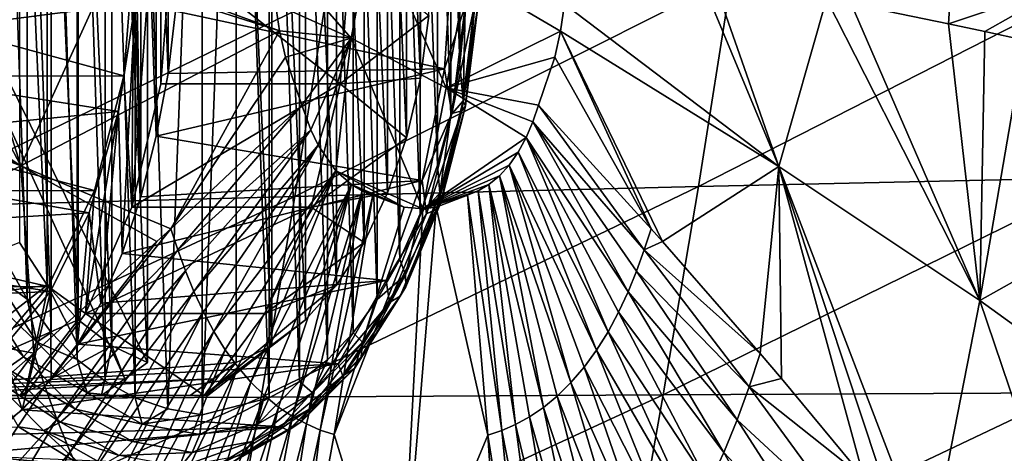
# Model space of a CAD drawing. Header units: metres. Extents: x 26 to 263, y -109 to 109.
# Tile 720 of 771: x 146.13 to 153.79, y 72.4 to 75.77. Entities that reach past the tile are written whole.
import ezdxf

# ---------------------------------------------------------------- set-up
doc = ezdxf.new("R2010")
doc.units = ezdxf.units.M
doc.layers.add('solid_500750', color=7, linetype='CONTINUOUS')

msp = doc.modelspace()

# ---------------------------------------------------------------- linework, layer by layer
at = {"layer": 'solid_500750'}
for points in [[(147.283234, 72.745384, 42.083355), (147.032394, 79.769035, 42.441593), (147.552353, 79.900002, 41.699005)], [(147.283234, 72.745384, 42.083355), (147.552353, 79.900002, 41.699005), (147.552353, 72.699997, 41.699005)], [(147.552353, 79.900002, 41.699005), (147.821472, 79.854614, 41.314659), (147.552353, 72.699997, 41.699005)], [(147.821472, 79.854614, 41.314659), (148.072311, 72.830971, 40.956421), (147.552353, 72.699997, 41.699005)], [(147.821472, 79.854614, 41.314659), (148.073517, 79.767975, 40.9547), (148.072311, 72.830971, 40.956421)], [(143.849686, 79.748184, 39.838833), (147.126297, 79.494133, 42.133141), (147.126297, 73.105865, 42.133141)], [(146.949173, 72.978928, 42.009117), (143.849686, 79.748184, 39.838833), (147.126297, 73.105865, 42.133141)], [(146.949173, 72.978928, 42.009117), (143.849686, 72.851814, 39.838833), (143.849686, 79.748184, 39.838833)], [(147.637466, 79.621071, 41.026134), (144.537979, 79.748184, 38.855854), (144.537979, 72.851814, 38.855854)], [(147.031189, 72.832031, 42.443314), (146.797836, 79.64164, 42.776562), (147.032394, 79.769035, 42.441593)], [(147.283234, 72.745384, 42.083355), (147.031189, 72.832031, 42.443314), (147.032394, 79.769035, 42.441593)], [(148.073517, 79.767975, 40.9547), (148.30687, 72.958359, 40.621452), (148.072311, 72.830971, 40.956421)], [(148.073517, 79.767975, 40.9547), (148.308487, 79.640068, 40.619137), (148.30687, 72.958359, 40.621452)], [(147.637466, 79.621071, 41.026134), (144.537979, 72.851814, 38.855854), (147.81459, 79.494133, 41.150158)], [(146.796219, 72.959938, 42.778877), (146.580246, 79.472977, 43.087311), (146.797836, 79.64164, 42.776562)], [(147.031189, 72.832031, 42.443314), (146.796219, 72.959938, 42.778877), (146.797836, 79.64164, 42.776562)], [(148.308487, 79.640068, 40.619137), (148.52446, 73.127022, 40.310703), (148.30687, 72.958359, 40.621452)], [(148.308487, 79.640068, 40.619137), (148.526367, 79.470894, 40.307964), (148.52446, 73.127022, 40.310703)], [(144.537979, 72.851814, 38.855854), (147.81459, 73.105865, 41.150158), (147.81459, 79.494133, 41.150158)], [(146.578339, 73.129105, 43.09005), (146.379623, 79.263046, 43.37384), (146.580246, 79.472977, 43.087311)], [(146.796219, 72.959938, 42.778877), (146.578339, 73.129105, 43.09005), (146.580246, 79.472977, 43.087311)], [(146.849442, 79.364365, 42.528519), (147.126297, 73.105865, 42.133141), (147.126297, 79.494133, 42.133141)], [(148.091431, 73.235634, 40.75478), (148.091431, 79.364365, 40.75478), (147.81459, 79.494133, 41.150158)], [(147.81459, 73.105865, 41.150158), (148.091431, 73.235634, 40.75478), (147.81459, 79.494133, 41.150158)], [(148.526367, 79.470894, 40.307964), (148.725082, 73.33696, 40.024174), (148.52446, 73.127022, 40.310703)], [(148.526367, 79.470894, 40.307964), (148.727173, 79.260468, 40.021179), (148.725082, 73.33696, 40.024174)], [(146.849442, 79.364365, 42.528519), (146.587326, 79.162148, 42.902863), (146.849442, 73.235634, 42.528519)], [(146.849442, 79.364365, 42.528519), (146.849442, 73.235634, 42.528519), (147.126297, 73.105865, 42.133141)], [(148.353546, 73.437851, 40.380436), (148.353546, 79.162148, 40.380436), (148.091431, 79.364365, 40.75478)], [(148.091431, 73.235634, 40.75478), (148.353546, 73.437851, 40.380436), (148.091431, 79.364365, 40.75478)], [(146.377533, 73.339531, 43.376835), (146.193024, 79.004944, 43.640343), (146.379623, 79.263046, 43.37384)], [(146.578339, 73.129105, 43.09005), (146.377533, 73.339531, 43.376835), (146.379623, 79.263046, 43.37384)], [(148.727173, 79.260468, 40.021179), (148.911697, 73.595055, 39.757671), (148.725082, 73.33696, 40.024174)], [(148.727173, 79.260468, 40.021179), (148.913818, 79.001862, 39.754639), (148.911697, 73.595055, 39.757671)], [(146.587326, 79.162148, 42.902863), (146.3461, 78.892273, 43.247375), (146.587326, 73.437851, 42.902863)], [(146.587326, 79.162148, 42.902863), (146.587326, 73.437851, 42.902863), (146.849442, 73.235634, 42.528519)], [(148.594788, 73.707726, 40.035923), (148.594788, 78.892273, 40.035923), (148.353546, 79.162148, 40.380436)], [(148.353546, 73.437851, 40.380436), (148.594788, 73.707726, 40.035923), (148.353546, 79.162148, 40.380436)], [(146.190887, 73.598145, 43.643375), (146.017761, 78.69239, 43.890629), (146.193024, 79.004944, 43.640343)], [(146.377533, 73.339531, 43.376835), (146.190887, 73.598145, 43.643375), (146.193024, 79.004944, 43.640343)], [(148.913818, 79.001862, 39.754639), (149.086945, 73.907616, 39.507385), (148.911697, 73.595055, 39.757671)], [(148.913818, 79.001862, 39.754639), (149.088928, 78.688766, 39.504551), (149.086945, 73.907616, 39.507385)], [(146.3461, 78.892273, 43.247375), (146.131454, 78.561134, 43.553913), (146.3461, 73.707726, 43.247375)], [(146.3461, 78.892273, 43.247375), (146.3461, 73.707726, 43.247375), (146.587326, 73.437851, 42.902863)], [(148.809418, 74.038872, 39.729385), (148.809418, 78.561134, 39.729385), (148.594788, 78.892273, 40.035923)], [(148.594788, 73.707726, 40.035923), (148.809418, 74.038872, 39.729385), (148.594788, 78.892273, 40.035923)], [(146.190887, 73.598145, 43.643375), (146.015778, 73.911232, 43.893463), (146.017761, 78.69239, 43.890629)], [(149.088928, 78.688766, 39.504551), (149.244827, 74.26046, 39.28191), (149.086945, 73.907616, 39.507385)], [(149.088928, 78.688766, 39.504551), (149.246552, 78.335396, 39.279446), (149.244827, 74.26046, 39.28191)], [(146.131454, 78.561134, 43.553913), (146.131454, 74.038872, 43.553913), (146.3461, 73.707726, 43.247375)], [(148.992401, 74.423447, 39.468067), (148.992401, 78.176552, 39.468067), (148.809418, 78.561134, 39.729385)], [(148.809418, 74.038872, 39.729385), (148.992401, 74.423447, 39.468067), (148.809418, 78.561134, 39.729385)], [(149.246552, 78.335396, 39.279446), (149.379089, 74.638908, 39.090168), (149.244827, 74.26046, 39.28191)], [(149.246552, 78.335396, 39.279446), (149.380478, 77.956482, 39.088169), (149.379089, 74.638908, 39.090168)], [(147.074417, 74.392235, 36.976883), (147.074417, 78.207764, 36.976883), (147.03157, 76.700912, 37.038086)], [(147.194778, 74.86454, 36.804989), (147.194778, 77.735458, 36.804989), (147.074417, 78.207764, 36.976883)], [(147.074417, 74.392235, 36.976883), (147.194778, 74.86454, 36.804989), (147.074417, 78.207764, 36.976883)], [(149.139389, 74.852356, 39.258133), (149.139389, 77.747643, 39.258133), (148.992401, 78.176552, 39.468067)], [(148.992401, 74.423447, 39.468067), (149.139389, 74.852356, 39.258133), (148.992401, 78.176552, 39.468067)], [(149.380478, 77.956482, 39.088169), (149.483475, 75.028267, 38.941086), (149.379089, 74.638908, 39.090168)], [(149.380478, 77.956482, 39.088169), (149.484543, 77.566757, 38.939556), (149.483475, 75.028267, 38.941086)], [(149.246948, 75.315475, 39.104538), (149.246948, 77.284523, 39.104538), (149.139389, 77.747643, 39.258133)], [(149.139389, 74.852356, 39.258133), (149.246948, 75.315475, 39.104538), (149.139389, 77.747643, 39.258133)], [(147.286209, 75.352303, 36.674412), (147.286209, 77.247696, 36.674412), (147.194778, 77.735458, 36.804989)], [(147.194778, 74.86454, 36.804989), (147.286209, 75.352303, 36.674412), (147.194778, 77.735458, 36.804989)], [(149.484543, 77.566757, 38.939556), (149.553925, 75.423988, 38.840469), (149.483475, 75.028267, 38.941086)], [(149.484543, 77.566757, 38.939556), (149.554688, 77.170815, 38.83939), (149.553925, 75.423988, 38.840469)], [(147.003922, 74.312241, 37.077572), (147.230118, 77.328651, 36.754532), (147.230118, 75.271347, 36.754532)], [(147.020493, 76.300003, 37.053886), (147.230118, 77.328651, 36.754532), (147.003922, 74.312241, 37.077572)], [(147.230118, 75.271347, 36.754532), (147.230118, 77.328651, 36.754532), (147.307281, 76.300003, 36.64431)], [(147.286209, 75.352303, 36.674412), (147.344299, 75.836975, 36.59145), (147.286209, 77.247696, 36.674412)], [(149.246948, 75.315475, 39.104538), (149.3125, 75.801857, 39.010906), (149.246948, 77.284523, 39.104538)], [(149.554688, 77.170815, 38.83939), (149.59581, 75.851532, 38.780659), (149.553925, 75.423988, 38.840469)], [(147.074417, 74.392235, 36.976883), (147.03157, 76.700912, 37.038086), (147.03157, 75.899086, 37.038086)], [(148.708847, 75.625114, 43.685753), (148.87793, 76.51976, 43.45182), (148.098587, 76.324852, 44.522816)], [(149.446243, 75.24147, 42.637482), (148.87793, 76.51976, 43.45182), (148.708847, 75.625114, 43.685753)], [(149.446243, 75.24147, 42.637482), (149.605499, 76.110016, 42.421745), (148.87793, 76.51976, 43.45182)], [(146.942444, 75.333557, 37.165371), (143.33783, 75.331505, 34.642117), (143.416229, 76.300003, 34.530151)], [(146.942444, 75.333557, 37.165371), (143.416229, 76.300003, 34.530151), (147.020493, 76.300003, 37.053886)], [(144.061432, 76.300003, 34.920883), (144.010376, 75.510048, 34.993793), (147.03157, 75.899086, 37.038086)], [(146.942444, 75.333557, 37.165371), (147.020493, 76.300003, 37.053886), (147.003922, 74.312241, 37.077572)], [(148.623489, 75.271492, 37.73011), (147.230118, 75.271347, 36.754532), (147.307281, 76.300003, 36.64431)], [(148.700638, 76.300003, 37.619942), (148.623489, 75.271492, 37.73011), (147.307281, 76.300003, 36.64431)], [(149.435486, 75.387665, 38.137901), (149.494446, 76.300003, 38.053696), (147.344299, 75.836975, 36.59145)], [(148.121704, 75.89077, 44.487541), (148.708847, 75.625114, 43.685753), (148.098587, 76.324852, 44.522816)], [(149.3125, 75.801857, 39.010906), (148.623489, 75.271492, 37.73011), (148.700638, 76.300003, 37.619942)], [(149.594162, 75.873993, 38.180653), (149.494446, 76.300003, 38.053696), (149.435486, 75.387665, 38.137901)], [(151.407791, 74.472885, 20.864246), (151.665802, 76.097786, 20.475302), (154.83905, 76.224197, 22.354902)], [(154.570221, 74.544395, 22.76399), (151.407791, 74.472885, 20.864246), (154.83905, 76.224197, 22.354902)], [(153.376434, 76.142204, 36.283344), (152.595169, 75.893646, 37.656311), (153.352081, 75.736374, 36.31599)], [(153.376434, 76.142204, 36.283344), (153.352081, 75.736374, 36.31599), (154.293945, 76.054497, 34.579254)], [(146.813904, 76.109787, 46.184196), (145.728561, 75.933609, 47.520405), (146.142136, 74.632904, 46.981846)], [(146.813904, 76.109787, 46.184196), (146.142136, 74.632904, 46.981846), (148.153107, 75.683929, 44.442444)], [(146.937454, 76.130157, 46.028282), (146.813904, 76.109787, 46.184196), (148.153107, 75.683929, 44.442444)], [(146.937454, 76.130157, 46.028282), (148.153107, 75.683929, 44.442444), (148.121704, 75.89077, 44.487541)], [(148.270218, 74.396049, 19.016621), (148.516693, 75.959869, 18.645807), (151.665802, 76.097786, 20.475302)], [(151.407791, 74.472885, 20.864246), (148.270218, 74.396049, 19.016621), (151.665802, 76.097786, 20.475302)], [(150.335052, 75.679855, 41.32629), (149.605499, 76.110016, 42.421745), (149.446243, 75.24147, 42.637482)], [(150.335052, 75.679855, 41.32629), (150.367462, 75.890793, 41.280262), (149.605499, 76.110016, 42.421745)], [(151.412018, 76.129822, 39.637611), (150.367462, 75.890793, 41.280262), (152.033691, 74.629646, 38.567822)], [(151.514587, 76.109779, 39.470909), (151.412018, 76.129822, 39.637611), (152.033691, 74.629646, 38.567822)], [(152.402267, 75.932922, 37.988422), (151.514587, 76.109779, 39.470909), (152.033691, 74.629646, 38.567822)], [(154.293945, 76.054497, 34.579254), (153.352081, 75.736374, 36.31599), (153.633209, 75.676636, 35.802258)], [(154.293945, 76.054497, 34.579254), (153.633209, 75.676636, 35.802258), (153.942078, 75.61013, 35.227203)], [(145.138885, 74.313362, 17.206718), (145.372818, 75.810387, 16.853996), (148.516693, 75.959869, 18.645807)], [(148.270218, 74.396049, 19.016621), (145.138885, 74.313362, 17.206718), (148.516693, 75.959869, 18.645807)], [(145.728561, 75.933609, 47.520405), (145.478394, 75.893677, 47.820168), (146.142136, 74.632904, 46.981846)], [(152.402267, 75.932922, 37.988422), (152.033691, 74.629646, 38.567822), (153.59584, 73.588974, 35.749996)], [(152.595169, 75.893646, 37.656311), (152.402267, 75.932922, 37.988422), (153.59584, 73.588974, 35.749996)], [(144.010376, 75.510048, 34.993793), (146.9021, 75.057098, 37.222977), (147.03157, 75.899086, 37.038086)], [(145.478394, 75.893677, 47.820168), (144.484131, 75.737396, 48.982582), (146.142136, 74.632904, 46.981846)], [(146.929535, 73.953941, 37.183804), (147.03157, 75.899086, 37.038086), (146.9021, 75.057098, 37.222977)], [(146.929535, 73.953941, 37.183804), (147.074417, 74.392235, 36.976883), (147.03157, 75.899086, 37.038086)], [(149.435486, 75.387665, 38.137901), (147.344299, 75.836975, 36.59145), (147.286209, 75.352303, 36.674412)], [(148.121704, 75.89077, 44.487541), (148.153107, 75.683929, 44.442444), (148.708847, 75.625114, 43.685753)], [(149.492554, 75.040596, 38.32576), (149.594162, 75.873993, 38.180653), (149.435486, 75.387665, 38.137901)], [(149.667877, 75.881424, 38.318604), (149.594162, 75.873993, 38.180653), (149.492554, 75.040596, 38.32576)], [(149.568054, 75.062569, 38.461182), (149.667877, 75.881424, 38.318604), (149.492554, 75.040596, 38.32576)], [(149.580276, 75.139931, 38.760418), (149.553925, 75.423988, 38.840469), (149.59581, 75.851532, 38.780659)], [(149.695343, 75.893005, 38.472332), (149.667877, 75.881424, 38.318604), (149.568054, 75.062569, 38.461182)], [(149.598282, 75.096802, 38.610962), (149.695343, 75.893005, 38.472332), (149.568054, 75.062569, 38.461182)], [(149.580276, 75.139931, 38.760418), (149.59581, 75.851532, 38.780659), (149.673874, 75.907593, 38.626755)], [(149.580276, 75.139931, 38.760418), (149.673874, 75.907593, 38.626755), (149.598282, 75.096802, 38.610962)], [(149.673874, 75.907593, 38.626755), (149.695343, 75.893005, 38.472332), (149.598282, 75.096802, 38.610962)], [(152.033691, 74.629646, 38.567822), (150.367462, 75.890793, 41.280262), (150.335052, 75.679855, 41.32629)], [(153.352081, 75.736374, 36.31599), (152.595169, 75.893646, 37.656311), (153.59584, 73.588974, 35.749996)], [(149.246948, 75.315475, 39.104538), (148.623489, 75.271492, 37.73011), (149.3125, 75.801857, 39.010906)], [(144.484131, 75.737396, 48.982582), (144.091232, 75.676682, 49.429676), (146.142136, 74.632904, 46.981846)], [(147.307358, 74.145653, 45.500019), (148.153107, 75.683929, 44.442444), (146.142136, 74.632904, 46.981846)], [(147.307358, 74.145653, 45.500019), (148.198547, 75.479012, 44.377811), (148.153107, 75.683929, 44.442444)], [(148.153107, 75.683929, 44.442444), (148.198547, 75.479012, 44.377811), (148.708847, 75.625114, 43.685753)], [(153.633209, 75.676636, 35.802258), (153.352081, 75.736374, 36.31599), (153.59584, 73.588974, 35.749996)], [(144.091232, 75.676682, 49.429676), (143.642822, 75.608093, 49.931808), (146.142136, 74.632904, 46.981846)], [(143.642822, 75.608093, 49.931808), (144.028717, 73.591438, 49.413288), (146.142136, 74.632904, 46.981846)], [(148.198547, 75.479012, 44.377811), (148.325974, 75.104393, 44.198002), (148.708847, 75.625114, 43.685753)], [(148.325974, 75.104393, 44.198002), (148.395721, 74.914566, 44.098148), (148.708847, 75.625114, 43.685753)], [(148.395721, 74.914566, 44.098148), (148.452637, 74.794411, 44.016644), (148.708847, 75.625114, 43.685753)], [(148.452637, 74.794411, 44.016644), (148.590378, 74.595474, 43.819786), (148.708847, 75.625114, 43.685753)], [(149.266891, 74.300468, 42.851791), (148.708847, 75.625114, 43.685753), (148.590378, 74.595474, 43.819786)], [(149.266891, 74.300468, 42.851791), (149.446243, 75.24147, 42.637482), (148.708847, 75.625114, 43.685753)], [(150.290619, 75.479034, 41.390022), (150.335052, 75.679855, 41.32629), (149.446243, 75.24147, 42.637482)], [(151.041855, 74.143967, 40.166267), (150.335052, 75.679855, 41.32629), (150.290619, 75.479034, 41.390022)], [(151.129776, 74.045349, 40.0205), (152.033691, 74.629646, 38.567822), (150.335052, 75.679855, 41.32629)], [(151.041855, 74.143967, 40.166267), (151.129776, 74.045349, 40.0205), (150.335052, 75.679855, 41.32629)], [(153.633209, 75.676636, 35.802258), (153.59584, 73.588974, 35.749996), (153.942078, 75.61013, 35.227203)], [(153.59584, 73.588974, 35.749996), (155.367538, 74.581467, 32.359776), (153.942078, 75.61013, 35.227203)], [(144.010376, 75.510048, 34.993793), (143.859787, 74.759712, 35.208866), (146.9021, 75.057098, 37.222977)], [(147.307358, 74.145653, 45.500019), (148.325974, 75.104393, 44.198002), (148.198547, 75.479012, 44.377811)], [(150.165192, 75.104424, 41.571278), (150.290619, 75.479034, 41.390022), (149.446243, 75.24147, 42.637482)], [(151.041855, 74.143967, 40.166267), (150.290619, 75.479034, 41.390022), (150.165192, 75.104424, 41.571278)], [(149.435486, 75.387665, 38.137901), (147.286209, 75.352303, 36.674412), (147.194778, 74.86454, 36.804989)], [(149.261551, 74.52108, 38.386292), (149.435486, 75.387665, 38.137901), (147.194778, 74.86454, 36.804989)], [(149.492554, 75.040596, 38.32576), (149.435486, 75.387665, 38.137901), (149.261551, 74.52108, 38.386292)], [(149.580276, 75.139931, 38.760418), (149.483475, 75.028267, 38.941086), (149.553925, 75.423988, 38.840469)], [(146.714447, 74.442543, 37.490986), (143.108871, 74.438927, 34.969105), (143.33783, 75.331505, 34.642117)], [(146.714447, 74.442543, 37.490986), (143.33783, 75.331505, 34.642117), (146.942444, 75.333557, 37.165371)], [(146.942444, 75.333557, 37.165371), (147.003922, 74.312241, 37.077572), (146.643906, 73.486687, 37.591721)], [(146.714447, 74.442543, 37.490986), (146.942444, 75.333557, 37.165371), (146.643906, 73.486687, 37.591721)], [(149.139389, 74.852356, 39.258133), (148.623489, 75.271492, 37.73011), (149.246948, 75.315475, 39.104538)], [(148.623489, 75.271492, 37.73011), (147.003922, 74.312241, 37.077572), (147.230118, 75.271347, 36.754532)], [(148.623489, 75.271492, 37.73011), (148.397263, 74.312149, 38.053204), (147.003922, 74.312241, 37.077572)], [(149.139389, 74.852356, 39.258133), (148.397263, 74.312149, 38.053204), (148.623489, 75.271492, 37.73011)], [(150.068054, 74.853737, 41.709694), (149.446243, 75.24147, 42.637482), (149.266891, 74.300468, 42.851791)], [(150.120132, 74.977005, 41.635536), (150.165192, 75.104424, 41.571278), (149.446243, 75.24147, 42.637482)], [(150.068054, 74.853737, 41.709694), (150.120132, 74.977005, 41.635536), (149.446243, 75.24147, 42.637482)], [(147.363068, 73.982239, 45.420601), (148.325974, 75.104393, 44.198002), (147.307358, 74.145653, 45.500019)], [(147.363068, 73.982239, 45.420601), (148.395721, 74.914566, 44.098148), (148.325974, 75.104393, 44.198002)], [(149.598282, 75.096802, 38.610962), (149.568054, 75.062569, 38.461182), (149.372742, 74.297791, 38.740101)], [(149.408371, 74.35318, 38.882168), (149.598282, 75.096802, 38.610962), (149.372742, 74.297791, 38.740101)], [(149.397186, 74.422974, 39.0219), (149.483475, 75.028267, 38.941086), (149.580276, 75.139931, 38.760418)], [(149.397186, 74.422974, 39.0219), (149.580276, 75.139931, 38.760418), (149.408371, 74.35318, 38.882168)], [(149.580276, 75.139931, 38.760418), (149.598282, 75.096802, 38.610962), (149.408371, 74.35318, 38.882168)], [(150.986282, 73.980301, 40.245762), (150.165192, 75.104424, 41.571278), (150.120132, 74.977005, 41.635536)], [(150.986282, 73.980301, 40.245762), (151.041855, 74.143967, 40.166267), (150.165192, 75.104424, 41.571278)], [(143.859787, 74.759712, 35.208866), (146.67244, 74.268661, 37.550976), (146.9021, 75.057098, 37.222977)], [(146.764526, 73.568214, 37.419453), (146.9021, 75.057098, 37.222977), (146.67244, 74.268661, 37.550976)], [(146.764526, 73.568214, 37.419453), (146.929535, 73.953941, 37.183804), (146.9021, 75.057098, 37.222977)], [(149.293793, 74.262238, 38.609634), (149.492554, 75.040596, 38.32576), (149.261551, 74.52108, 38.386292)], [(149.568054, 75.062569, 38.461182), (149.492554, 75.040596, 38.32576), (149.293793, 74.262238, 38.609634)], [(149.372742, 74.297791, 38.740101), (149.568054, 75.062569, 38.461182), (149.293793, 74.262238, 38.609634)], [(149.397186, 74.422974, 39.0219), (149.379089, 74.638908, 39.090168), (149.483475, 75.028267, 38.941086)], [(150.861053, 73.654961, 40.423691), (150.120132, 74.977005, 41.635536), (150.068054, 74.853737, 41.709694)], [(150.986282, 73.980301, 40.245762), (150.120132, 74.977005, 41.635536), (150.926956, 73.816772, 40.330143)], [(150.926956, 73.816772, 40.330143), (150.120132, 74.977005, 41.635536), (150.861053, 73.654961, 40.423691)], [(149.261551, 74.52108, 38.386292), (147.194778, 74.86454, 36.804989), (147.074417, 74.392235, 36.976883)], [(147.421997, 73.818886, 45.336086), (148.395721, 74.914566, 44.098148), (147.363068, 73.982239, 45.420601)], [(147.487289, 73.657249, 45.242271), (148.395721, 74.914566, 44.098148), (147.421997, 73.818886, 45.336086)], [(147.487289, 73.657249, 45.242271), (148.452637, 74.794411, 44.016644), (148.395721, 74.914566, 44.098148)], [(148.992401, 74.423447, 39.468067), (148.397263, 74.312149, 38.053204), (149.139389, 74.852356, 39.258133)], [(150.00647, 74.739197, 41.79744), (150.068054, 74.853737, 41.709694), (149.266891, 74.300468, 42.851791)], [(150.705338, 73.34481, 40.644905), (150.068054, 74.853737, 41.709694), (150.00647, 74.739197, 41.79744)], [(150.861053, 73.654961, 40.423691), (150.068054, 74.853737, 41.709694), (150.787308, 73.496864, 40.528381)], [(150.787308, 73.496864, 40.528381), (150.068054, 74.853737, 41.709694), (150.705338, 73.34481, 40.644905)], [(147.560364, 73.499321, 45.137291), (148.452637, 74.794411, 44.016644), (147.487289, 73.657249, 45.242271)], [(147.641739, 73.34742, 45.020542), (148.452637, 74.794411, 44.016644), (147.560364, 73.499321, 45.137291)], [(147.641739, 73.34742, 45.020542), (148.590378, 74.595474, 43.819786), (148.452637, 74.794411, 44.016644)], [(143.859787, 74.759712, 35.208866), (143.617188, 74.086609, 35.555317), (146.67244, 74.268661, 37.550976)], [(149.937332, 74.639381, 41.896122), (150.00647, 74.739197, 41.79744), (149.266891, 74.300468, 42.851791)], [(150.615555, 73.201363, 40.77277), (150.00647, 74.739197, 41.79744), (149.937332, 74.639381, 41.896122)], [(150.705338, 73.34481, 40.644905), (150.00647, 74.739197, 41.79744), (150.615555, 73.201363, 40.77277)], [(146.242172, 73.178787, 46.786938), (146.142136, 74.632904, 46.981846), (144.028717, 73.591438, 49.413288)], [(147.198578, 74.045296, 45.63483), (147.307358, 74.145653, 45.500019), (146.142136, 74.632904, 46.981846)], [(146.242172, 73.178787, 46.786938), (147.198578, 74.045296, 45.63483), (146.142136, 74.632904, 46.981846)], [(149.397186, 74.422974, 39.0219), (149.244827, 74.26046, 39.28191), (149.379089, 74.638908, 39.090168)], [(149.861557, 74.555603, 42.004395), (149.937332, 74.639381, 41.896122), (149.266891, 74.300468, 42.851791)], [(150.416992, 72.94986, 41.056351), (149.937332, 74.639381, 41.896122), (149.861557, 74.555603, 42.004395)], [(150.615555, 73.201363, 40.77277), (149.937332, 74.639381, 41.896122), (150.518982, 73.068977, 40.910568)], [(150.518982, 73.068977, 40.910568), (149.937332, 74.639381, 41.896122), (150.416992, 72.94986, 41.056351)], [(151.129776, 74.045349, 40.0205), (151.888306, 73.175323, 38.722454), (152.033691, 74.629646, 38.567822)], [(151.888306, 73.175323, 38.722454), (152.052475, 72.982216, 38.431396), (152.033691, 74.629646, 38.567822)], [(153.200455, 71.57766, 36.282059), (153.59584, 73.588974, 35.749996), (152.033691, 74.629646, 38.567822)], [(152.932068, 71.915131, 36.803635), (153.200455, 71.57766, 36.282059), (152.033691, 74.629646, 38.567822)], [(152.694641, 72.208839, 37.254925), (152.932068, 71.915131, 36.803635), (152.033691, 74.629646, 38.567822)], [(152.052475, 72.982216, 38.431396), (152.694641, 72.208839, 37.254925), (152.033691, 74.629646, 38.567822)], [(147.731079, 73.204117, 44.892586), (148.590378, 74.595474, 43.819786), (147.641739, 73.34742, 45.020542)], [(147.827423, 73.071854, 44.754852), (148.590378, 74.595474, 43.819786), (147.731079, 73.204117, 44.892586)], [(147.929428, 72.95285, 44.60931), (148.590378, 74.595474, 43.819786), (147.827423, 73.071854, 44.754852)], [(147.929428, 72.95285, 44.60931), (148.710693, 74.489067, 43.648205), (148.590378, 74.595474, 43.819786)], [(148.590378, 74.595474, 43.819786), (149.119934, 74.311836, 43.061932), (149.266891, 74.300468, 42.851791)], [(148.590378, 74.595474, 43.819786), (148.710693, 74.489067, 43.648205), (149.119934, 74.311836, 43.061932)], [(149.780182, 74.489029, 42.120808), (149.861557, 74.555603, 42.004395), (149.266891, 74.300468, 42.851791)], [(150.203278, 72.757126, 41.362469), (149.861557, 74.555603, 42.004395), (149.780182, 74.489029, 42.120808)], [(150.416992, 72.94986, 41.056351), (149.861557, 74.555603, 42.004395), (150.311218, 72.845612, 41.207771)], [(150.311218, 72.845612, 41.207771), (149.861557, 74.555603, 42.004395), (150.203278, 72.757126, 41.362469)], [(151.134155, 72.853706, 21.265764), (151.407791, 74.472885, 20.864246), (154.570221, 74.544395, 22.76399)], [(154.283676, 72.869926, 23.182903), (151.134155, 72.853706, 21.265764), (154.570221, 74.544395, 22.76399)], [(153.59584, 73.588974, 35.749996), (155.015427, 72.561562, 32.882172), (155.367538, 74.581467, 32.359776)], [(149.261551, 74.52108, 38.386292), (147.074417, 74.392235, 36.976883), (146.929535, 73.953941, 37.183804)], [(148.981384, 73.743698, 38.786411), (149.261551, 74.52108, 38.386292), (146.929535, 73.953941, 37.183804)], [(148.035431, 72.848694, 44.458282), (148.710693, 74.489067, 43.648205), (147.929428, 72.95285, 44.60931)], [(148.008514, 72.837921, 19.399996), (148.270218, 74.396049, 19.016621), (151.407791, 74.472885, 20.864246)], [(151.134155, 72.853706, 21.265764), (148.008514, 72.837921, 19.399996), (151.407791, 74.472885, 20.864246)], [(148.143768, 72.760277, 44.304096), (148.710693, 74.489067, 43.648205), (148.035431, 72.848694, 44.458282)], [(148.252884, 72.687416, 44.14888), (148.710693, 74.489067, 43.648205), (148.143768, 72.760277, 44.304096)], [(148.252884, 72.687416, 44.14888), (148.794098, 74.440979, 43.529301), (148.710693, 74.489067, 43.648205)], [(148.710693, 74.489067, 43.648205), (148.877594, 74.405716, 43.410229), (149.119934, 74.311836, 43.061932)], [(148.710693, 74.489067, 43.648205), (148.794098, 74.440979, 43.529301), (148.877594, 74.405716, 43.410229)], [(149.293793, 74.262238, 38.609634), (149.261551, 74.52108, 38.386292), (148.981384, 73.743698, 38.786411)], [(149.696991, 74.440933, 42.239849), (149.780182, 74.489029, 42.120808), (149.266891, 74.300468, 42.851791)], [(149.986359, 72.625381, 41.67345), (149.780182, 74.489029, 42.120808), (149.696991, 74.440933, 42.239849)], [(150.203278, 72.757126, 41.362469), (149.780182, 74.489029, 42.120808), (150.094635, 72.684204, 41.518246)], [(150.094635, 72.684204, 41.518246), (149.780182, 74.489029, 42.120808), (149.986359, 72.625381, 41.67345)], [(146.354279, 73.69593, 38.005344), (142.747284, 73.691666, 35.485508), (143.108871, 74.438927, 34.969105)], [(146.354279, 73.69593, 38.005344), (143.108871, 74.438927, 34.969105), (146.714447, 74.442543, 37.490986)], [(144.889282, 72.821808, 17.570807), (145.138885, 74.313362, 17.206718), (148.270218, 74.396049, 19.016621)], [(148.008514, 72.837921, 19.399996), (144.889282, 72.821808, 17.570807), (148.270218, 74.396049, 19.016621)], [(146.354279, 73.69593, 38.005344), (146.714447, 74.442543, 37.490986), (146.643906, 73.486687, 37.591721)], [(148.361588, 72.628654, 43.994198), (148.794098, 74.440979, 43.529301), (148.252884, 72.687416, 44.14888)], [(148.469147, 72.581131, 43.840954), (148.794098, 74.440979, 43.529301), (148.361588, 72.628654, 43.994198)], [(148.809418, 74.038872, 39.729385), (148.397263, 74.312149, 38.053204), (148.992401, 74.423447, 39.468067)], [(148.469147, 72.581131, 43.840954), (148.877594, 74.405716, 43.410229), (148.794098, 74.440979, 43.529301)], [(148.576447, 72.545334, 43.688187), (148.877594, 74.405716, 43.410229), (148.469147, 72.581131, 43.840954)], [(148.576447, 72.545334, 43.688187), (149.119934, 74.311836, 43.061932), (148.877594, 74.405716, 43.410229)], [(149.132599, 73.78804, 39.399776), (149.244827, 74.26046, 39.28191), (149.397186, 74.422974, 39.0219)], [(149.132599, 73.78804, 39.399776), (149.397186, 74.422974, 39.0219), (149.133942, 73.694649, 39.274094)], [(149.397186, 74.422974, 39.0219), (149.408371, 74.35318, 38.882168), (149.133942, 73.694649, 39.274094)], [(149.613617, 74.405678, 42.359035), (149.696991, 74.440933, 42.239849), (149.266891, 74.300468, 42.851791)], [(149.369232, 74.311821, 42.705902), (149.613617, 74.405678, 42.359035), (149.266891, 74.300468, 42.851791)], [(149.772095, 72.541824, 41.980263), (149.613617, 74.405678, 42.359035), (149.369232, 74.311821, 42.705902)], [(149.879044, 72.577827, 41.827065), (149.696991, 74.440933, 42.239849), (149.613617, 74.405678, 42.359035)], [(149.879044, 72.577827, 41.827065), (149.613617, 74.405678, 42.359035), (149.772095, 72.541824, 41.980263)], [(149.986359, 72.625381, 41.67345), (149.696991, 74.440933, 42.239849), (149.879044, 72.577827, 41.827065)], [(148.397263, 74.312149, 38.053204), (146.643906, 73.486687, 37.591721), (147.003922, 74.312241, 37.077572)], [(148.397263, 74.312149, 38.053204), (148.037155, 73.486481, 38.567493), (146.643906, 73.486687, 37.591721)], [(148.809418, 74.038872, 39.729385), (148.037155, 73.486481, 38.567493), (148.397263, 74.312149, 38.053204)], [(148.576447, 72.545334, 43.688187), (149.266891, 74.300468, 42.851791), (149.119934, 74.311836, 43.061932)], [(149.087219, 70.899918, 42.775822), (149.369232, 74.311821, 42.705902), (149.266891, 74.300468, 42.851791)], [(149.087219, 70.899918, 42.775822), (149.772095, 72.541824, 41.980263), (149.369232, 74.311821, 42.705902)], [(149.408371, 74.35318, 38.882168), (149.372742, 74.297791, 38.740101), (149.090515, 73.620522, 39.143177)], [(149.133942, 73.694649, 39.274094), (149.408371, 74.35318, 38.882168), (149.090515, 73.620522, 39.143177)], [(143.617188, 74.086609, 35.555317), (146.371979, 73.657585, 37.980072), (146.67244, 74.268661, 37.550976)], [(146.582535, 73.248192, 37.679375), (146.67244, 74.268661, 37.550976), (146.371979, 73.657585, 37.980072)], [(146.582535, 73.248192, 37.679375), (146.764526, 73.568214, 37.419453), (146.67244, 74.268661, 37.550976)], [(149.087219, 70.899918, 42.775822), (149.266891, 74.300468, 42.851791), (148.576447, 72.545334, 43.688187)], [(149.006546, 73.572937, 39.019871), (149.293793, 74.262238, 38.609634), (148.981384, 73.743698, 38.786411)], [(149.372742, 74.297791, 38.740101), (149.293793, 74.262238, 38.609634), (149.006546, 73.572937, 39.019871)], [(149.090515, 73.620522, 39.143177), (149.372742, 74.297791, 38.740101), (149.006546, 73.572937, 39.019871)], [(149.132599, 73.78804, 39.399776), (149.086945, 73.907616, 39.507385), (149.244827, 74.26046, 39.28191)], [(143.617188, 74.086609, 35.555317), (143.294785, 73.524498, 36.01577), (146.371979, 73.657585, 37.980072)], [(146.329346, 72.921417, 46.663147), (147.307358, 74.145653, 45.500019), (147.198578, 74.045296, 45.63483)], [(147.363068, 73.982239, 45.420601), (147.307358, 74.145653, 45.500019), (146.329346, 72.921417, 46.663147)], [(150.986282, 73.980301, 40.245762), (151.129776, 74.045349, 40.0205), (151.041855, 74.143967, 40.166267)], [(144.775497, 73.486481, 43.225609), (146.3461, 73.707726, 43.247375), (146.131454, 74.038872, 43.553913)], [(146.329346, 72.921417, 46.663147), (147.198578, 74.045296, 45.63483), (146.242172, 73.178787, 46.786938)], [(148.594788, 73.707726, 40.035923), (148.037155, 73.486481, 38.567493), (148.809418, 74.038872, 39.729385)], [(150.986282, 73.980301, 40.245762), (151.888306, 73.175323, 38.722454), (151.129776, 74.045349, 40.0205)], [(147.363068, 73.982239, 45.420601), (146.329346, 72.921417, 46.663147), (146.422012, 72.664841, 46.530483)], [(147.421997, 73.818886, 45.336086), (147.363068, 73.982239, 45.420601), (146.422012, 72.664841, 46.530483)], [(148.981384, 73.743698, 38.786411), (146.929535, 73.953941, 37.183804), (146.764526, 73.568214, 37.419453)], [(150.986282, 73.980301, 40.245762), (150.926956, 73.816772, 40.330143), (151.801697, 72.917557, 38.84684)], [(150.986282, 73.980301, 40.245762), (151.801697, 72.917557, 38.84684), (151.888306, 73.175323, 38.722454)], [(145.932251, 73.78804, 43.970333), (146.015778, 73.911232, 43.893463), (146.190887, 73.598145, 43.643375)], [(149.132599, 73.78804, 39.399776), (148.911697, 73.595055, 39.757671), (149.086945, 73.907616, 39.507385)], [(145.932251, 73.78804, 43.970333), (146.266785, 73.262901, 43.49258), (145.814621, 73.694649, 44.014587)], [(145.932251, 73.78804, 43.970333), (146.190887, 73.598145, 43.643375), (146.266785, 73.262901, 43.49258)], [(147.421997, 73.818886, 45.336086), (146.422012, 72.664841, 46.530483), (146.524536, 72.410988, 46.383148)], [(147.487289, 73.657249, 45.242271), (147.421997, 73.818886, 45.336086), (146.524536, 72.410988, 46.383148)], [(149.132599, 73.78804, 39.399776), (149.133942, 73.694649, 39.274094), (148.786987, 73.149979, 39.769611)], [(148.798065, 73.262901, 39.877529), (149.132599, 73.78804, 39.399776), (148.786987, 73.149979, 39.769611)], [(148.798065, 73.262901, 39.877529), (148.911697, 73.595055, 39.757671), (149.132599, 73.78804, 39.399776)], [(150.926956, 73.816772, 40.330143), (150.861053, 73.654961, 40.423691), (151.708588, 72.660622, 38.979465)], [(150.926956, 73.816772, 40.330143), (151.708588, 72.660622, 38.979465), (151.801697, 72.917557, 38.84684)], [(145.889877, 73.151588, 38.668575), (142.747284, 73.691666, 35.485508), (146.354279, 73.69593, 38.005344)], [(145.245285, 72.849998, 42.554703), (146.3461, 73.707726, 43.247375), (144.775497, 73.486481, 43.225609)], [(145.245285, 72.849998, 42.554703), (146.587326, 73.437851, 42.902863), (146.3461, 73.707726, 43.247375)], [(145.814621, 73.694649, 44.014587), (146.161575, 73.149979, 43.51907), (145.676743, 73.620522, 44.018543)], [(146.266785, 73.262901, 43.49258), (146.161575, 73.149979, 43.51907), (145.814621, 73.694649, 44.014587)], [(145.889877, 73.151588, 38.668575), (146.354279, 73.69593, 38.005344), (146.174026, 72.849998, 38.262768)], [(146.354279, 73.69593, 38.005344), (146.643906, 73.486687, 37.591721), (146.174026, 72.849998, 38.262768)], [(148.981384, 73.743698, 38.786411), (146.764526, 73.568214, 37.419453), (146.582535, 73.248192, 37.679375)], [(148.609024, 73.094505, 39.318203), (148.981384, 73.743698, 38.786411), (146.582535, 73.248192, 37.679375)], [(148.594788, 73.707726, 40.035923), (147.567383, 72.849998, 39.2384), (148.037155, 73.486481, 38.567493)], [(148.353546, 73.437851, 40.380436), (147.567383, 72.849998, 39.2384), (148.594788, 73.707726, 40.035923)], [(149.006546, 73.572937, 39.019871), (148.981384, 73.743698, 38.786411), (148.609024, 73.094505, 39.318203)], [(149.133942, 73.694649, 39.274094), (149.090515, 73.620522, 39.143177), (148.733673, 73.060356, 39.652794)], [(148.786987, 73.149979, 39.769611), (149.133942, 73.694649, 39.274094), (148.733673, 73.060356, 39.652794)], [(143.294785, 73.524498, 36.01577), (145.998825, 73.215843, 38.512981), (146.371979, 73.657585, 37.980072)], [(146.161575, 73.149979, 43.51907), (146.033569, 73.060356, 43.50893), (145.676743, 73.620522, 44.018543)], [(146.151566, 72.738014, 38.294849), (146.371979, 73.657585, 37.980072), (145.998825, 73.215843, 38.512981)], [(146.151566, 72.738014, 38.294849), (146.378571, 72.973007, 37.97065), (146.371979, 73.657585, 37.980072)], [(146.378571, 72.973007, 37.97065), (146.582535, 73.248192, 37.679375), (146.371979, 73.657585, 37.980072)], [(147.487289, 73.657249, 45.242271), (146.524536, 72.410988, 46.383148), (146.639206, 72.162987, 46.218262)], [(147.560364, 73.499321, 45.137291), (147.487289, 73.657249, 45.242271), (146.639206, 72.162987, 46.218262)], [(149.090515, 73.620522, 39.143177), (149.006546, 73.572937, 39.019871), (148.643372, 73.002831, 39.538532)], [(148.733673, 73.060356, 39.652794), (149.090515, 73.620522, 39.143177), (148.643372, 73.002831, 39.538532)], [(150.861053, 73.654961, 40.423691), (150.787308, 73.496864, 40.528381), (151.605072, 72.406418, 39.126408)], [(150.861053, 73.654961, 40.423691), (151.605072, 72.406418, 39.126408), (151.708588, 72.660622, 38.979465)], [(146.020859, 72.982155, 47.045403), (146.242172, 73.178787, 46.786938), (144.028717, 73.591438, 49.413288)], [(146.266785, 73.262901, 43.49258), (146.190887, 73.598145, 43.643375), (146.377533, 73.339531, 43.376835)], [(148.643372, 73.002831, 39.538532), (149.006546, 73.572937, 39.019871), (148.609024, 73.094505, 39.318203)], [(148.798065, 73.262901, 39.877529), (148.725082, 73.33696, 40.024174), (148.911697, 73.595055, 39.757671)], [(153.200455, 71.57766, 36.282059), (154.622345, 70.550758, 33.420174), (153.59584, 73.588974, 35.749996)], [(154.622345, 70.550758, 33.420174), (155.015427, 72.561562, 32.882172), (153.59584, 73.588974, 35.749996)], [(147.567383, 72.849998, 39.2384), (146.174026, 72.849998, 38.262768), (146.643906, 73.486687, 37.591721)], [(147.560364, 73.499321, 45.137291), (146.639206, 72.162987, 46.218262), (146.766891, 71.924484, 46.034908)], [(148.037155, 73.486481, 38.567493), (147.567383, 72.849998, 39.2384), (146.643906, 73.486687, 37.591721)], [(147.641739, 73.34742, 45.020542), (147.560364, 73.499321, 45.137291), (146.766891, 71.924484, 46.034908)], [(150.787308, 73.496864, 40.528381), (150.705338, 73.34481, 40.644905), (151.489182, 72.158081, 39.290798)], [(150.787308, 73.496864, 40.528381), (151.489182, 72.158081, 39.290798), (151.605072, 72.406418, 39.126408)], [(146.134384, 72.849998, 42.259647), (146.587326, 73.437851, 42.902863), (145.245285, 72.849998, 42.554703)], [(146.134384, 72.849998, 42.259647), (146.849442, 73.235634, 42.528519), (146.587326, 73.437851, 42.902863)], [(147.594208, 72.849998, 40.174782), (147.567383, 72.849998, 39.2384), (148.353546, 73.437851, 40.380436)], [(147.594208, 72.849998, 40.174782), (148.353546, 73.437851, 40.380436), (148.091431, 73.235634, 40.75478)], [(146.266785, 73.262901, 43.49258), (146.377533, 73.339531, 43.376835), (146.578339, 73.129105, 43.09005)], [(147.641739, 73.34742, 45.020542), (146.766891, 71.924484, 46.034908), (146.907104, 71.699493, 45.833981)], [(147.731079, 73.204117, 44.892586), (147.641739, 73.34742, 45.020542), (146.907104, 71.699493, 45.833981)], [(148.408234, 72.870499, 40.43428), (148.52446, 73.127022, 40.310703), (148.725082, 73.33696, 40.024174)], [(148.408234, 72.870499, 40.43428), (148.725082, 73.33696, 40.024174), (148.798065, 73.262901, 39.877529)], [(150.705338, 73.34481, 40.644905), (150.615555, 73.201363, 40.77277), (151.360382, 71.919266, 39.47374)], [(150.705338, 73.34481, 40.644905), (151.360382, 71.919266, 39.47374), (151.489182, 72.158081, 39.290798)], [(146.134384, 72.849998, 42.259647), (146.769058, 72.849998, 41.882999), (146.849442, 73.235634, 42.528519)], [(146.266785, 73.262901, 43.49258), (146.656631, 72.870499, 42.935829), (146.161575, 73.149979, 43.51907)], [(146.266785, 73.262901, 43.49258), (146.578339, 73.129105, 43.09005), (146.656631, 72.870499, 42.935829)], [(148.609024, 73.094505, 39.318203), (146.582535, 73.248192, 37.679375), (146.378571, 72.973007, 37.97065)], [(146.849442, 73.235634, 42.528519), (146.769058, 72.849998, 41.882999), (146.949173, 72.978928, 42.009117)], [(146.949173, 72.978928, 42.009117), (147.126297, 73.105865, 42.133141), (146.849442, 73.235634, 42.528519)], [(147.594208, 72.849998, 40.174782), (148.091431, 73.235634, 40.75478), (147.81459, 73.105865, 41.150158)], [(148.798065, 73.262901, 39.877529), (148.786987, 73.149979, 39.769611), (148.382645, 72.742981, 40.347061)], [(148.408234, 72.870499, 40.43428), (148.798065, 73.262901, 39.877529), (148.382645, 72.742981, 40.347061)], [(145.259872, 71.862335, 47.87693), (146.242172, 73.178787, 46.786938), (146.020859, 72.982155, 47.045403)], [(146.329346, 72.921417, 46.663147), (146.242172, 73.178787, 46.786938), (145.259872, 71.862335, 47.87693)], [(145.901505, 72.543213, 38.651978), (146.151566, 72.738014, 38.294849), (145.998825, 73.215843, 38.512981)], [(147.731079, 73.204117, 44.892586), (146.907104, 71.699493, 45.833981), (147.05835, 71.491859, 45.617741)], [(147.827423, 73.071854, 44.754852), (147.731079, 73.204117, 44.892586), (147.05835, 71.491859, 45.617741)], [(150.615555, 73.201363, 40.77277), (150.518982, 73.068977, 40.910568), (151.21933, 71.693985, 39.674488)], [(150.615555, 73.201363, 40.77277), (151.21933, 71.693985, 39.674488), (151.360382, 71.919266, 39.47374)], [(151.801697, 72.917557, 38.84684), (152.052475, 72.982216, 38.431396), (151.888306, 73.175323, 38.722454)], [(147.637405, 72.978889, 41.0261), (147.81459, 73.105865, 41.150158), (144.537979, 72.851814, 38.855854)], [(145.356155, 72.850693, 39.430809), (145.889877, 73.151588, 38.668575), (146.174026, 72.849998, 38.262768)], [(146.161575, 73.149979, 43.51907), (146.565918, 72.742981, 42.94162), (146.033569, 73.060356, 43.50893)], [(148.609024, 73.094505, 39.318203), (146.378571, 72.973007, 37.97065), (146.151566, 72.738014, 38.294849)], [(148.163132, 72.606033, 39.954998), (148.609024, 73.094505, 39.318203), (146.151566, 72.738014, 38.294849)], [(146.656631, 72.870499, 42.935829), (146.565918, 72.742981, 42.94162), (146.161575, 73.149979, 43.51907)], [(146.656631, 72.870499, 42.935829), (146.578339, 73.129105, 43.09005), (146.796219, 72.959938, 42.778877)], [(147.637405, 72.978889, 41.0261), (147.594208, 72.849998, 40.174782), (147.81459, 73.105865, 41.150158)], [(148.643372, 73.002831, 39.538532), (148.609024, 73.094505, 39.318203), (148.163132, 72.606033, 39.954998)], [(148.408234, 72.870499, 40.43428), (148.30687, 72.958359, 40.621452), (148.52446, 73.127022, 40.310703)], [(148.786987, 73.149979, 39.769611), (148.733673, 73.060356, 39.652794), (148.317825, 72.641785, 40.246674)], [(148.382645, 72.742981, 40.347061), (148.786987, 73.149979, 39.769611), (148.317825, 72.641785, 40.246674)], [(146.033569, 73.060356, 43.50893), (146.449417, 72.641785, 42.915051), (145.895325, 73.002831, 43.46315)], [(145.895325, 73.002831, 43.46315), (146.318542, 72.57682, 42.858723), (146.122421, 72.606033, 42.869438)], [(146.449417, 72.641785, 42.915051), (146.318542, 72.57682, 42.858723), (145.895325, 73.002831, 43.46315)], [(146.565918, 72.742981, 42.94162), (146.449417, 72.641785, 42.915051), (146.033569, 73.060356, 43.50893)], [(147.827423, 73.071854, 44.754852), (147.05835, 71.491859, 45.617741), (147.218491, 71.305038, 45.389267)], [(147.929428, 72.95285, 44.60931), (147.827423, 73.071854, 44.754852), (147.218491, 71.305038, 45.389267)], [(148.220139, 72.57682, 40.14296), (148.643372, 73.002831, 39.538532), (148.163132, 72.606033, 39.954998)], [(148.733673, 73.060356, 39.652794), (148.643372, 73.002831, 39.538532), (148.220139, 72.57682, 40.14296)], [(148.317825, 72.641785, 40.246674), (148.733673, 73.060356, 39.652794), (148.220139, 72.57682, 40.14296)], [(150.518982, 73.068977, 40.910568), (150.416992, 72.94986, 41.056351), (151.067657, 71.486084, 39.890858)], [(150.518982, 73.068977, 40.910568), (151.067657, 71.486084, 39.890858), (151.21933, 71.693985, 39.674488)], [(146.769058, 72.849998, 41.882999), (143.849686, 72.851814, 39.838833), (146.949173, 72.978928, 42.009117)], [(147.637405, 72.978889, 41.0261), (144.537979, 72.851814, 38.855854), (145.356155, 72.850693, 39.430809)], [(147.637405, 72.978889, 41.0261), (145.356155, 72.850693, 39.430809), (147.457352, 72.849998, 40.900017)], [(146.656631, 72.870499, 42.935829), (146.796219, 72.959938, 42.778877), (147.031189, 72.832031, 42.443314)], [(147.929428, 72.95285, 44.60931), (147.218491, 71.305038, 45.389267), (147.384979, 71.141533, 45.152191)], [(148.035431, 72.848694, 44.458282), (147.929428, 72.95285, 44.60931), (147.384979, 71.141533, 45.152191)], [(147.637405, 72.978889, 41.0261), (147.457352, 72.849998, 40.900017), (147.594208, 72.849998, 40.174782)], [(147.980118, 72.627975, 41.045696), (148.072311, 72.830971, 40.956421), (148.30687, 72.958359, 40.621452)], [(147.980118, 72.627975, 41.045696), (148.30687, 72.958359, 40.621452), (148.408234, 72.870499, 40.43428)], [(150.416992, 72.94986, 41.056351), (150.311218, 72.845612, 41.207771), (150.907516, 71.299034, 40.119801)], [(150.416992, 72.94986, 41.056351), (150.907516, 71.299034, 40.119801), (151.067657, 71.486084, 39.890858)], [(151.801697, 72.917557, 38.84684), (152.694641, 72.208839, 37.254925), (152.052475, 72.982216, 38.431396)], [(146.769058, 72.849998, 41.882999), (144.6698, 72.850693, 40.41103), (143.849686, 72.851814, 39.838833)], [(146.769058, 72.849998, 41.882999), (143.851929, 72.849998, 41.579071), (144.6698, 72.850693, 40.41103)], [(146.769058, 72.849998, 41.882999), (145.245285, 72.849998, 42.554703), (143.851929, 72.849998, 41.579071)], [(146.134384, 72.849998, 42.259647), (145.245285, 72.849998, 42.554703), (146.769058, 72.849998, 41.882999)], [(146.329346, 72.921417, 46.663147), (145.259872, 71.862335, 47.87693), (145.386566, 71.512512, 47.696419)], [(145.356155, 72.850693, 39.430809), (146.174026, 72.849998, 38.262768), (147.567383, 72.849998, 39.2384)], [(147.594208, 72.849998, 40.174782), (145.356155, 72.850693, 39.430809), (147.567383, 72.849998, 39.2384)], [(147.457352, 72.849998, 40.900017), (145.356155, 72.850693, 39.430809), (147.594208, 72.849998, 40.174782)], [(146.422012, 72.664841, 46.530483), (146.329346, 72.921417, 46.663147), (145.386566, 71.512512, 47.696419)], [(146.656631, 72.870499, 42.935829), (147.084747, 72.627975, 42.324413), (146.565918, 72.742981, 42.94162)], [(146.656631, 72.870499, 42.935829), (147.031189, 72.832031, 42.443314), (147.084747, 72.627975, 42.324413)], [(147.734375, 71.285095, 19.798206), (148.008514, 72.837921, 19.399996), (151.134155, 72.853706, 21.265764)], [(147.734375, 71.285095, 19.798206), (151.134155, 72.853706, 21.265764), (150.848251, 71.239693, 21.681566)], [(148.408234, 72.870499, 40.43428), (148.382645, 72.742981, 40.347061), (147.938614, 72.491447, 40.981209)], [(147.980118, 72.627975, 41.045696), (148.408234, 72.870499, 40.43428), (147.938614, 72.491447, 40.981209)], [(150.848251, 71.239693, 21.681566), (151.134155, 72.853706, 21.265764), (154.283676, 72.869926, 23.182903)], [(150.848251, 71.239693, 21.681566), (154.283676, 72.869926, 23.182903), (153.985947, 71.200226, 23.614935)], [(151.801697, 72.917557, 38.84684), (151.708588, 72.660622, 38.979465), (152.577713, 71.856567, 37.424061)], [(151.801697, 72.917557, 38.84684), (152.577713, 71.856567, 37.424061), (152.694641, 72.208839, 37.254925)], [(144.627365, 71.335625, 17.950052), (144.889282, 72.821808, 17.570807), (148.008514, 72.837921, 19.399996)], [(144.627365, 71.335625, 17.950052), (148.008514, 72.837921, 19.399996), (147.734375, 71.285095, 19.798206)], [(147.084747, 72.627975, 42.324413), (147.031189, 72.832031, 42.443314), (147.283234, 72.745384, 42.083355)], [(148.035431, 72.848694, 44.458282), (147.384979, 71.141533, 45.152191), (147.555161, 71.002731, 44.910152)], [(147.532425, 72.545937, 41.685055), (147.552353, 72.699997, 41.699005), (148.072311, 72.830971, 40.956421)], [(147.980118, 72.627975, 41.045696), (147.532425, 72.545937, 41.685055), (148.072311, 72.830971, 40.956421)], [(148.143768, 72.760277, 44.304096), (148.035431, 72.848694, 44.458282), (147.555161, 71.002731, 44.910152)], [(150.311218, 72.845612, 41.207771), (150.203278, 72.757126, 41.362469), (150.74147, 71.135323, 40.357635)], [(150.311218, 72.845612, 41.207771), (150.74147, 71.135323, 40.357635), (150.907516, 71.299034, 40.119801)], [(148.163132, 72.606033, 39.954998), (146.151566, 72.738014, 38.294849), (145.901505, 72.543213, 38.651978)], [(146.565918, 72.742981, 42.94162), (147.009949, 72.491447, 42.307472), (146.449417, 72.641785, 42.915051)], [(147.084747, 72.627975, 42.324413), (147.009949, 72.491447, 42.307472), (146.565918, 72.742981, 42.94162)], [(147.084747, 72.627975, 42.324413), (147.283234, 72.745384, 42.083355), (147.552353, 72.699997, 41.699005)], [(147.084747, 72.627975, 42.324413), (147.552353, 72.699997, 41.699005), (147.532425, 72.545937, 41.685055)], [(148.143768, 72.760277, 44.304096), (147.555161, 71.002731, 44.910152), (147.726578, 70.888336, 44.666454)], [(148.252884, 72.687416, 44.14888), (148.143768, 72.760277, 44.304096), (147.726578, 70.888336, 44.666454)], [(148.382645, 72.742981, 40.347061), (148.317825, 72.641785, 40.246674), (147.86116, 72.383087, 40.898865)], [(147.938614, 72.491447, 40.981209), (148.382645, 72.742981, 40.347061), (147.86116, 72.383087, 40.898865)], [(150.203278, 72.757126, 41.362469), (150.094635, 72.684204, 41.518246), (150.572006, 70.996353, 40.600651)], [(150.203278, 72.757126, 41.362469), (150.572006, 70.996353, 40.600651), (150.74147, 71.135323, 40.357635)], [(146.422012, 72.664841, 46.530483), (145.386566, 71.512512, 47.696419), (145.52652, 71.166489, 47.495846)], [(146.524536, 72.410988, 46.383148), (146.422012, 72.664841, 46.530483), (145.52652, 71.166489, 47.495846)], [(146.449417, 72.641785, 42.915051), (146.906082, 72.383087, 42.262859), (146.318542, 72.57682, 42.858723)], [(147.009949, 72.491447, 42.307472), (146.906082, 72.383087, 42.262859), (146.449417, 72.641785, 42.915051)], [(147.084747, 72.627975, 42.324413), (147.532425, 72.545937, 41.685055), (147.009949, 72.491447, 42.307472)], [(147.980118, 72.627975, 41.045696), (147.474289, 72.406364, 41.644341), (147.532425, 72.545937, 41.685055)], [(147.980118, 72.627975, 41.045696), (147.938614, 72.491447, 40.981209), (147.474289, 72.406364, 41.644341)], [(148.252884, 72.687416, 44.14888), (147.726578, 70.888336, 44.666454), (147.897308, 70.796059, 44.423538)], [(148.317825, 72.641785, 40.246674), (148.220139, 72.57682, 40.14296), (147.755371, 72.31353, 40.806732)], [(147.86116, 72.383087, 40.898865), (148.317825, 72.641785, 40.246674), (147.755371, 72.31353, 40.806732)], [(148.361588, 72.628654, 43.994198), (148.252884, 72.687416, 44.14888), (147.897308, 70.796059, 44.423538)], [(148.361588, 72.628654, 43.994198), (147.897308, 70.796059, 44.423538), (148.066132, 70.721443, 44.182777)], [(148.469147, 72.581131, 43.840954), (148.361588, 72.628654, 43.994198), (148.066132, 70.721443, 44.182777)], [(149.986359, 72.625381, 41.67345), (149.879044, 72.577827, 41.827065), (150.231339, 70.789436, 41.089207)], [(150.094635, 72.684204, 41.518246), (149.986359, 72.625381, 41.67345), (150.401428, 70.881828, 40.845387)], [(149.986359, 72.625381, 41.67345), (150.231339, 70.789436, 41.089207), (150.401428, 70.881828, 40.845387)], [(150.094635, 72.684204, 41.518246), (150.401428, 70.881828, 40.845387), (150.572006, 70.996353, 40.600651)], [(151.708588, 72.660622, 38.979465), (151.605072, 72.406418, 39.126408), (152.451218, 71.50621, 37.605133)], [(151.708588, 72.660622, 38.979465), (152.451218, 71.50621, 37.605133), (152.577713, 71.856567, 37.424061)], [(144.124466, 72.543213, 41.189861), (146.122421, 72.606033, 42.869438), (146.619476, 72.302795, 42.159569)], [(144.397583, 72.388611, 40.799809), (144.124466, 72.543213, 41.189861), (146.619476, 72.302795, 42.159569)], [(148.163132, 72.606033, 39.954998), (145.901505, 72.543213, 38.651978), (145.628387, 72.388611, 39.04203)], [(147.666077, 72.302795, 40.664867), (148.163132, 72.606033, 39.954998), (145.628387, 72.388611, 39.04203)], [(146.318542, 72.57682, 42.858723), (146.619476, 72.302795, 42.159569), (146.122421, 72.606033, 42.869438)], [(146.318542, 72.57682, 42.858723), (146.783325, 72.31353, 42.19495), (146.619476, 72.302795, 42.159569)], [(146.906082, 72.383087, 42.262859), (146.783325, 72.31353, 42.19495), (146.318542, 72.57682, 42.858723)], [(147.532425, 72.545937, 41.685055), (147.474289, 72.406364, 41.644341), (147.009949, 72.491447, 42.307472)], [(148.220139, 72.57682, 40.14296), (148.163132, 72.606033, 39.954998), (147.666077, 72.302795, 40.664867)], [(147.755371, 72.31353, 40.806732), (148.220139, 72.57682, 40.14296), (147.666077, 72.302795, 40.664867)], [(148.469147, 72.581131, 43.840954), (148.066132, 70.721443, 44.182777), (148.233276, 70.658234, 43.943531)], [(148.576447, 72.545334, 43.688187), (148.469147, 72.581131, 43.840954), (148.233276, 70.658234, 43.943531)], [(149.087219, 70.899918, 42.775822), (148.576447, 72.545334, 43.688187), (148.233276, 70.658234, 43.943531)], [(149.879044, 72.577827, 41.827065), (149.772095, 72.541824, 41.980263), (150.062637, 70.714729, 41.330486)], [(149.879044, 72.577827, 41.827065), (150.062637, 70.714729, 41.330486), (150.231339, 70.789436, 41.089207)], [(147.009949, 72.491447, 42.307472), (147.474289, 72.406364, 41.644341), (146.906082, 72.383087, 42.262859)], [(147.938614, 72.491447, 40.981209), (147.383621, 72.295586, 41.58086), (147.474289, 72.406364, 41.644341)], [(147.938614, 72.491447, 40.981209), (147.86116, 72.383087, 40.898865), (147.383621, 72.295586, 41.58086)], [(149.087219, 70.899918, 42.775822), (149.894775, 70.651344, 41.569656), (149.772095, 72.541824, 41.980263)], [(149.772095, 72.541824, 41.980263), (149.894775, 70.651344, 41.569656), (150.062637, 70.714729, 41.330486)], [(146.524536, 72.410988, 46.383148), (145.52652, 71.166489, 47.495846), (145.682892, 70.828522, 47.271328)], [(146.639206, 72.162987, 46.218262), (146.524536, 72.410988, 46.383148), (145.682892, 70.828522, 47.271328)], [(147.474289, 72.406364, 41.644341), (147.383621, 72.295586, 41.58086), (146.906082, 72.383087, 42.262859)], [(151.605072, 72.406418, 39.126408), (151.489182, 72.158081, 39.290798), (152.310394, 71.15966, 37.805553)], [(151.605072, 72.406418, 39.126408), (152.310394, 71.15966, 37.805553), (152.451218, 71.50621, 37.605133)]]:
    msp.add_3dface(points, dxfattribs=at)

doc.saveas('drawing.dxf')
